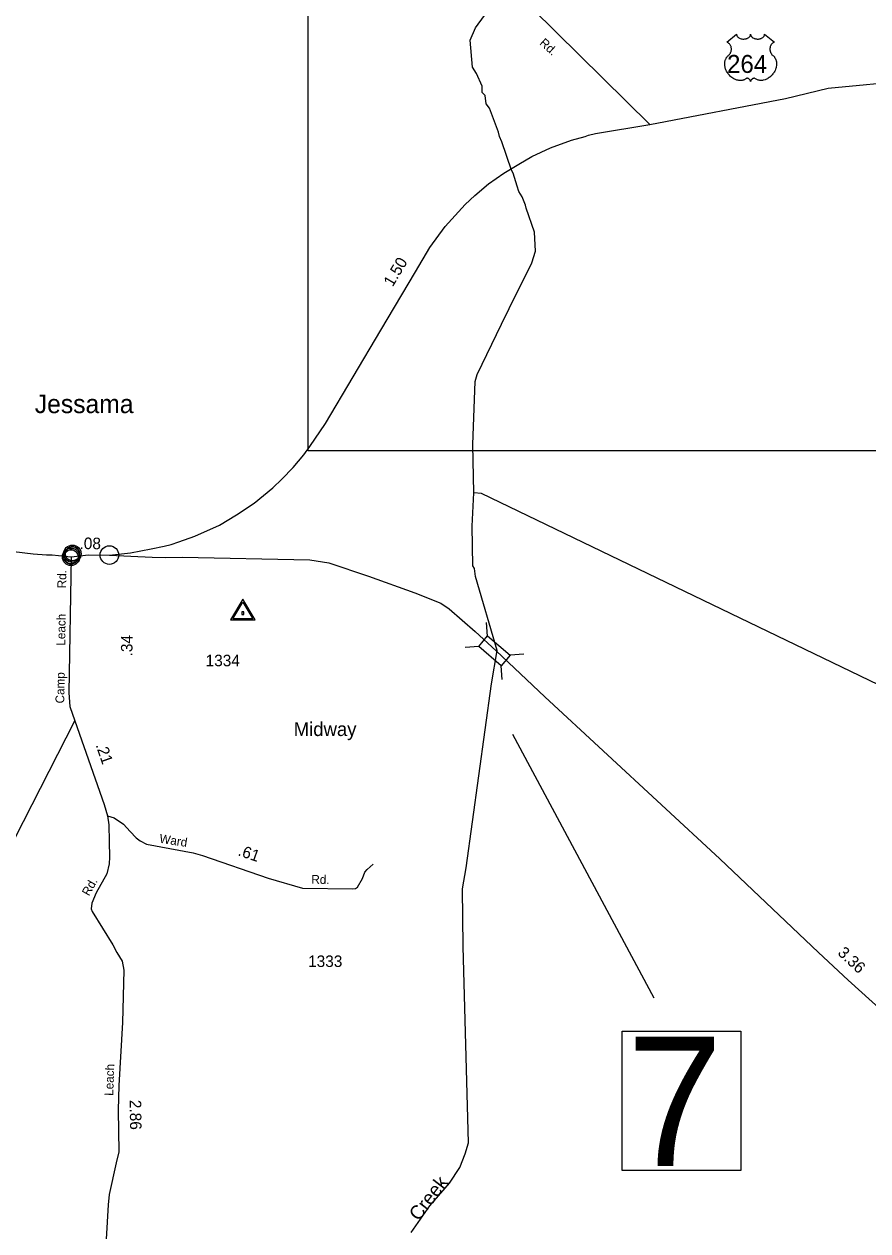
# Model space of a CAD drawing. Extents: x 2532689 to 2764727, y 536648 to 732970.
# Drawn here: x 2622700 to 2631849, y 640535 to 653624 of the extents above; entities that cross this region are included whole.
import ezdxf

# ---------------------------------------------------------------- set-up
doc = ezdxf.new("R2010")
doc.units = 0
for name, color, linetype in [('Exist Civil Demographics Community CELL', 7, 'Continuous'), ('Exist Civil Demographics Community Label', 7, 'Continuous'), ('Exist Hydrographic Creek Single Shore', 7, 'Continuous'), ('Exist Hydrographic Creek Single Shore Label', 7, 'Continuous'), ('Exist Road Primary NC Attributed', 7, 'Continuous'), ('Exist Road Primary NC Mileage Hundredths English Label', 7, 'Continuous'), ('Exist Road Primary NC Structure Standard Bridge CELL', 7, 'Continuous'), ('Exist Road Primary NC Structure Standard Bridge Number Label', 7, 'Continuous'), ('Exist Road Primary US Attributed', 7, 'Continuous'), ('Exist Road Primary US Mileage Hundredths English Label', 7, 'Continuous'), ('Exist Road Primary US Shield CELL', 7, 'Continuous'), ('Exist Road Primary US Shield Number Label', 7, 'Continuous'), ('Exist Road Secondary Mileage Hundredths English Label', 7, 'Continuous'), ('Exist Road Secondary Type 51 Attributed', 7, 'Continuous'), ('Exist Road Secondary Type 51 Label', 7, 'Continuous'), ('Exist Road Secondary Type 51 Number Label', 7, 'Continuous'), ('Exist Survey Geodetic Marker CELL', 7, 'Continuous'), ('Exist Survey Geodetic Marker Label', 7, 'Continuous'), ('Map Preparation Inset Cut Line', 7, 'Continuous')]:
    doc.layers.add(name, color=color, linetype=linetype)

msp = doc.modelspace()

# ---------------------------------------------------------------- linework, layer by layer
at = {"layer": 'Exist Civil Demographics Community CELL'}
for points in [[(2623146, 647893), (2623147, 647898), (2623149, 647905), (2623152, 647912), (2623155, 647918), (2623158, 647923), (2623162, 647929), (2623166, 647933), (2623171, 647937), (2623176, 647942), (2623182, 647946), (2623186, 647949), (2623192, 647951), (2623197, 647953), (2623203, 647955), (2623207, 647956), (2623212, 647957), (2623216, 647958), (2623222, 647958), (2623227, 647958), (2623232, 647958), (2623237, 647957), (2623242, 647956), (2623247, 647955), (2623252, 647953), (2623259, 647950), (2623265, 647946), (2623270, 647943), (2623276, 647939), (2623279, 647935), (2623283, 647931), (2623287, 647926), (2623290, 647922), (2623293, 647917), (2623295, 647912), (2623298, 647907), (2623299, 647902), (2623300, 647897), (2623301, 647891), (2623302, 647886), (2623302, 647880), (2623302, 647874), (2623302, 647869), (2623301, 647863), (2623299, 647857), (2623297, 647851), (2623295, 647846), (2623292, 647840), (2623288, 647835), (2623285, 647830), (2623281, 647826), (2623275, 647821), (2623270, 647816), (2623265, 647813), (2623261, 647810), (2623254, 647807), (2623247, 647805), (2623241, 647803), (2623235, 647802), (2623230, 647801), (2623226, 647801), (2623220, 647801), (2623216, 647801), (2623210, 647802), (2623204, 647803), (2623200, 647805), (2623194, 647807), (2623190, 647809), (2623186, 647811), (2623179, 647815), (2623174, 647819), (2623169, 647824), (2623164, 647829), (2623161, 647833), (2623158, 647837), (2623154, 647844), (2623152, 647847), (2623150, 647851), (2623148, 647860), (2623146, 647867), (2623146, 647872), (2623145, 647878), (2623145, 647883), (2623146, 647889)], [(2623132, 647859), (2623133, 647864), (2623135, 647871), (2623137, 647878), (2623140, 647884), (2623144, 647889), (2623147, 647895), (2623151, 647899), (2623156, 647904), (2623162, 647908), (2623167, 647912), (2623172, 647915), (2623177, 647917), (2623182, 647919), (2623188, 647921), (2623192, 647922), (2623197, 647923), (2623201, 647924), (2623208, 647924), (2623212, 647924), (2623218, 647924), (2623223, 647923), (2623228, 647922), (2623233, 647921), (2623238, 647919), (2623244, 647916), (2623251, 647912), (2623256, 647909), (2623261, 647905), (2623264, 647902), (2623268, 647897), (2623272, 647892), (2623275, 647888), (2623278, 647883), (2623281, 647878), (2623283, 647873), (2623284, 647868), (2623286, 647863), (2623287, 647857), (2623287, 647852), (2623288, 647846), (2623288, 647841), (2623287, 647835), (2623286, 647829), (2623284, 647823), (2623283, 647817), (2623280, 647812), (2623277, 647806), (2623274, 647801), (2623270, 647796), (2623266, 647792), (2623261, 647787), (2623256, 647782), (2623251, 647779), (2623246, 647777), (2623240, 647773), (2623233, 647771), (2623227, 647769), (2623220, 647768), (2623216, 647767), (2623211, 647767), (2623205, 647767), (2623201, 647768), (2623196, 647768), (2623190, 647770), (2623185, 647771), (2623180, 647773), (2623175, 647775), (2623171, 647777), (2623165, 647781), (2623159, 647785), (2623154, 647790), (2623150, 647795), (2623146, 647799), (2623143, 647803), (2623139, 647810), (2623138, 647813), (2623136, 647817), (2623133, 647826), (2623132, 647833), (2623131, 647838), (2623131, 647844), (2623131, 647849), (2623131, 647855)]]:
    msp.add_lwpolyline(points, close=True, dxfattribs=at)
for centre, radius in [((2623209, 647846), 94.3), ((2623224, 647880), 94.3), ((2623224, 647880), 76.7), ((2623209, 647846), 76.7)]:
    msp.add_circle(centre, radius, dxfattribs=at)
at = {"layer": 'Exist Hydrographic Creek Single Shore'}
for points in [[(2627575, 648539), (2627564, 649064), (2627591, 649748), (2627614, 649824), (2627878, 650370), (2627958, 650540), (2628205, 651036), (2628245, 651163), (2628233, 651369), (2628144, 651628), (2628135, 651661), (2628099, 651751), (2628065, 651809), (2628047, 651867), (2628002, 652007), (2627985, 652039), (2627879, 652346), (2627853, 652404), (2627843, 652453), (2627746, 652712), (2627711, 652760), (2627701, 652851), (2627667, 652883), (2627666, 652952), (2627604, 653090), (2627561, 653158), (2627538, 653449), (2627594, 653583), (2628121, 654310)], [(2627460, 643619), (2627455, 644246), (2627492, 644471), (2627768, 646468), (2627831, 646831), (2627593, 647633), (2627583, 647721), (2627566, 647747), (2627557, 648180), (2627575, 648539)], [(2632466, 646217), (2627658, 648532), (2627575, 648539)], [(2626898, 640516), (2627101, 640807), (2627312, 641052), (2627425, 641221), (2627481, 641371), (2627520, 641490), (2627460, 643619)]]:
    msp.add_lwpolyline(points, dxfattribs=at)
at = {"layer": 'Exist Road Primary NC Attributed'}
for points in [[(2623625, 647865), (2624087, 647841), (2624236, 647837), (2624415, 647841), (2625799, 647812), (2626003, 647782), (2626434, 647635), (2626935, 647457), (2627218, 647343), (2627309, 647282), (2627590, 647037), (2627818, 646825)], [(2627818, 646825), (2628346, 646328), (2630243, 644570), (2631314, 643555), (2631636, 643254), (2632006, 642917), (2632282, 642646), (2632411, 642545), (2632466, 642507), (2632551, 642456), (2632662, 642415), (2632904, 642346), (2633837, 642140), (2634830, 641899), (2636217, 641606), (2638532, 641083), (2638782, 641024), (2639122, 640928), (2639213, 640902)]]:
    msp.add_lwpolyline(points, dxfattribs=at)
at = {"layer": 'Exist Road Primary NC Structure Standard Bridge CELL'}
for p, q in [((2627725, 646986), (2627713, 647132)), ((2627629, 646874), (2627483, 646862)), ((2628118, 646790), (2627972, 646778)), ((2627885, 646517), (2627874, 646664))]:
    msp.add_line(p, q, dxfattribs=at)
msp.add_lwpolyline([(2627874, 646664), (2627629, 646873), (2627726, 646988), (2627972, 646778)], close=True, dxfattribs=at)
at = {"layer": 'Exist Road Primary NC Structure Standard Bridge Number Label'}
msp.add_line((2627995, 645924), (2629530, 643064), dxfattribs=at)
msp.add_lwpolyline([(2629185, 642699), (2630472, 642699), (2630472, 641191), (2629185, 641191)], close=True, dxfattribs=at)
at = {"layer": 'Exist Road Primary US Attributed'}
for points in [[(2629485, 652536), (2630957, 652816), (2631419, 652928), (2632327, 653018), (2633069, 653046), (2635969, 652784), (2636288, 652751), (2636849, 652701), (2639164, 652474), (2639951, 652400), (2641983, 652206)], [(2623625, 647865), (2623855, 647888), (2624078, 647932), (2624218, 647961), (2624293, 647979), (2624377, 648007), (2624552, 648069), (2624820, 648190), (2625002, 648300), (2625196, 648429), (2625398, 648596), (2625494, 648687), (2625618, 648816), (2625733, 648953), (2625798, 649044), (2625967, 649293), (2626567, 650305), (2626945, 650939), (2627101, 651200), (2627267, 651428), (2627484, 651667), (2627586, 651764), (2627735, 651893), (2627900, 652006), (2628065, 652106), (2628205, 652189), (2628408, 652284), (2628636, 652365), (2628782, 652407), (2628820, 652420), (2628894, 652437), (2629485, 652536)], [(2622441, 647942), (2622590, 647904), (2622797, 647878), (2622943, 647869), (2623003, 647866), (2623209, 647846)], [(2623209, 647846), (2623397, 647867), (2623625, 647865)]]:
    msp.add_lwpolyline(points, dxfattribs=at)
at = {"layer": 'Exist Road Primary US Shield CELL'}
msp.add_lwpolyline([(2630425, 653514), (2630426, 653509), (2630427, 653504), (2630428, 653501), (2630430, 653496), (2630434, 653490), (2630440, 653484), (2630446, 653479), (2630450, 653476), (2630458, 653472), (2630466, 653469), (2630475, 653466), (2630484, 653464), (2630495, 653463), (2630505, 653463), (2630516, 653464), (2630528, 653466), (2630533, 653468), (2630539, 653470), (2630545, 653472), (2630552, 653475), (2630557, 653479), (2630561, 653482), (2630566, 653487), (2630571, 653493), (2630573, 653496), (2630574, 653499), (2630576, 653505), (2630577, 653508), (2630578, 653514), (2630578, 653509), (2630578, 653506), (2630579, 653503), (2630581, 653500), (2630583, 653495), (2630585, 653491), (2630590, 653486), (2630593, 653483), (2630596, 653481), (2630603, 653476), (2630611, 653472), (2630615, 653470), (2630620, 653468), (2630625, 653467), (2630631, 653465), (2630636, 653464), (2630642, 653464), (2630648, 653463), (2630652, 653463), (2630658, 653463), (2630663, 653463), (2630669, 653464), (2630675, 653465), (2630680, 653466), (2630686, 653468), (2630692, 653470), (2630697, 653472), (2630704, 653475), (2630709, 653479), (2630713, 653482), (2630718, 653486), (2630722, 653491), (2630724, 653495), (2630726, 653499), (2630728, 653503), (2630729, 653507), (2630730, 653511), (2630730, 653514), (2630836, 653429), (2630833, 653428), (2630828, 653426), (2630823, 653423), (2630816, 653418), (2630813, 653415), (2630809, 653412), (2630807, 653409), (2630804, 653406), (2630801, 653402), (2630798, 653397), (2630796, 653393), (2630794, 653389), (2630790, 653380), (2630789, 653375), (2630788, 653370), (2630786, 653361), (2630786, 653356), (2630786, 653352), (2630786, 653347), (2630787, 653342), (2630788, 653338), (2630788, 653333), (2630790, 653328), (2630792, 653322), (2630794, 653317), (2630799, 653308), (2630805, 653298), (2630809, 653293), (2630814, 653288), (2630820, 653283), (2630824, 653280), (2630828, 653276), (2630835, 653268), (2630837, 653264), (2630840, 653260), (2630843, 653256), (2630845, 653251), (2630847, 653247), (2630851, 653238), (2630854, 653229), (2630855, 653225), (2630857, 653214), (2630858, 653209), (2630858, 653199), (2630858, 653187), (2630858, 653175), (2630855, 653161), (2630854, 653153), (2630851, 653144), (2630848, 653136), (2630843, 653123), (2630839, 653115), (2630833, 653104), (2630829, 653098), (2630825, 653091), (2630819, 653084), (2630813, 653076), (2630805, 653067), (2630799, 653061), (2630790, 653053), (2630785, 653049), (2630778, 653044), (2630768, 653037), (2630759, 653032), (2630751, 653027), (2630743, 653024), (2630734, 653021), (2630718, 653016), (2630712, 653015), (2630706, 653014), (2630699, 653014), (2630693, 653013), (2630685, 653013), (2630677, 653014), (2630669, 653015), (2630661, 653017), (2630652, 653019), (2630645, 653022), (2630637, 653026), (2630624, 653034), (2630620, 653036), (2630618, 653037), (2630613, 653037), (2630608, 653036), (2630603, 653034), (2630600, 653033), (2630596, 653030), (2630593, 653028), (2630589, 653024), (2630587, 653021), (2630585, 653019), (2630581, 653013), (2630580, 653010), (2630579, 653007), (2630577, 653002), (2630576, 653008), (2630574, 653013), (2630572, 653016), (2630569, 653020), (2630566, 653024), (2630562, 653027), (2630558, 653030), (2630554, 653033), (2630550, 653035), (2630547, 653036), (2630544, 653037), (2630540, 653037), (2630538, 653037), (2630534, 653036), (2630529, 653033), (2630525, 653030), (2630520, 653027), (2630514, 653023), (2630510, 653021), (2630505, 653019), (2630499, 653017), (2630492, 653016), (2630485, 653014), (2630479, 653013), (2630473, 653013), (2630467, 653013), (2630461, 653013), (2630456, 653013), (2630449, 653014), (2630441, 653015), (2630435, 653016), (2630428, 653018), (2630420, 653021), (2630413, 653024), (2630403, 653028), (2630396, 653031), (2630386, 653037), (2630373, 653046), (2630364, 653054), (2630357, 653060), (2630347, 653070), (2630341, 653077), (2630332, 653089), (2630326, 653098), (2630322, 653104), (2630316, 653114), (2630313, 653121), (2630309, 653130), (2630306, 653139), (2630303, 653147), (2630302, 653152), (2630300, 653161), (2630299, 653168), (2630297, 653177), (2630297, 653186), (2630297, 653195), (2630297, 653202), (2630298, 653210), (2630299, 653219), (2630301, 653226), (2630302, 653232), (2630305, 653239), (2630308, 653246), (2630311, 653253), (2630314, 653259), (2630319, 653265), (2630323, 653270), (2630328, 653276), (2630334, 653282), (2630339, 653286), (2630345, 653292), (2630348, 653296), (2630352, 653301), (2630355, 653305), (2630358, 653310), (2630361, 653316), (2630363, 653321), (2630365, 653328), (2630367, 653333), (2630368, 653339), (2630369, 653345), (2630369, 653353), (2630369, 653359), (2630368, 653366), (2630367, 653374), (2630365, 653380), (2630362, 653387), (2630360, 653392), (2630356, 653399), (2630351, 653405), (2630347, 653411), (2630342, 653415), (2630337, 653419), (2630333, 653422), (2630328, 653425), (2630322, 653428), (2630319, 653429)], close=True, dxfattribs=at)
at = {"layer": 'Exist Road Secondary Type 51 Attributed'}
for points in [[(2626303, 655380), (2626384, 655319), (2627809, 654163), (2628104, 653899), (2628214, 653789), (2629485, 652536)], [(2623209, 647846), (2623186, 646372), (2623197, 646224), (2623250, 646067)], [(2622226, 644067), (2623250, 646067)], [(2623250, 646067), (2623568, 645158), (2623603, 645037)], [(2623603, 645037), (2623617, 644938), (2623621, 644758), (2623625, 644587), (2623621, 644515), (2623598, 644406), (2623481, 644200), (2623435, 644089), (2623428, 644029), (2623437, 643999), (2623663, 643639), (2623704, 643555), (2623762, 643460), (2623783, 643364), (2623766, 642795), (2623728, 642112), (2623721, 641844), (2623726, 641392), (2623699, 641274), (2623624, 640928), (2623612, 640818), (2623563, 640011)], [(2623603, 645037), (2623678, 645014), (2623777, 644946), (2623850, 644867), (2623916, 644799), (2623957, 644767), (2624028, 644729), (2624532, 644637), (2624633, 644607), (2625348, 644362), (2625719, 644252), (2626263, 644243), (2626295, 644250), (2626316, 644264), (2626368, 644357), (2626395, 644426), (2626420, 644456), (2626452, 644485), (2626486, 644512)]]:
    msp.add_lwpolyline(points, dxfattribs=at)
at = {"layer": 'Exist Survey Geodetic Marker CELL'}
for points in [[(2625206, 647162), (2625072, 647388), (2624938, 647162)], [(2625180, 647174), (2624964, 647174), (2625072, 647356)], [(2625084, 647221), (2625084, 647249), (2625060, 647249), (2625060, 647221)]]:
    msp.add_lwpolyline(points, close=True, dxfattribs=at)
at = {"layer": 'Map Preparation Inset Cut Line'}
msp.add_line((2623625, 647865), (2623625, 647865), dxfattribs=at)
msp.add_lwpolyline([(2625780, 692342), (2701222, 692342), (2701222, 670513), (2663418, 670513), (2663418, 648997), (2625780, 648997)], close=True, dxfattribs=at)
msp.add_circle((2623625, 647865), 101, dxfattribs=at)

# ---------------------------------------------------------------- texts
at = {"layer": 'Exist Civil Demographics Community Label'}
msp.add_text('Jessama', height=200, dxfattribs=at).set_placement((2622816, 649405))
at = {"layer": 'Exist Hydrographic Creek Single Shore Label'}
msp.add_text('Creek', height=150, rotation=52.3275, dxfattribs=at).set_placement((2626979, 640633))
at = {"layer": 'Exist Road Primary NC Mileage Hundredths English Label'}
msp.add_text('3.36', height=125, rotation=316.8354, dxfattribs=at).set_placement((2631513, 643540))
at = {"layer": 'Exist Road Primary NC Structure Standard Bridge Number Label'}
msp.add_text('7', height=1400, dxfattribs=at).set_placement((2629235, 641240))
at = {"layer": 'Exist Road Primary US Mileage Hundredths English Label'}
for s, rotation, p in [('1.50', 59.1489, (2626696, 650767)), ('.08', 359.3097, (2623300, 647931))]:
    msp.add_text(s, height=125, rotation=rotation, dxfattribs=at).set_placement(p)
at = {"layer": 'Exist Road Primary US Shield Number Label'}
msp.add_text('264', height=195, dxfattribs=at).set_placement((2630322, 653095))
at = {"layer": 'Exist Road Secondary Mileage Hundredths English Label'}
for s, rotation, p in [('.34', 89.0907, (2623874, 646765)), ('.21', 289.2559, (2623474, 645804)), ('.61', 341.0829, (2625010, 644610)), ('2.86', 270.6387, (2623845, 641955))]:
    msp.add_text(s, height=125, rotation=rotation, dxfattribs=at).set_placement(p)
at = {"layer": 'Exist Road Secondary Type 51 Label'}
for s, rotation, p in [('Rd.', 317.7274, (2628282, 653410)), ('Rd.', 89.0907, (2623155, 647504)), ('Leach', 89.0907, (2623145, 646882)), ('Camp', 89.0907, (2623135, 646255)), ('Ward', 351.061, (2624162, 644746)), ('Rd.', 60.3356, (2623403, 644160)), ('Rd.', 359.0695, (2625814, 644300)), ('Leach', 87.9933, (2623666, 641998))]:
    msp.add_text(s, height=95, rotation=rotation, dxfattribs=at).set_placement(p)
at = {"layer": 'Exist Road Secondary Type 51 Number Label'}
for s, p in [('1334', (2624668, 646659)), ('1333', (2625779, 643397))]:
    msp.add_text(s, height=125, dxfattribs=at).set_placement(p)
at = {"layer": 'Exist Survey Geodetic Marker Label'}
msp.add_text('Midway', height=150, dxfattribs=at).set_placement((2625624, 645902))

doc.saveas('drawing.dxf')
